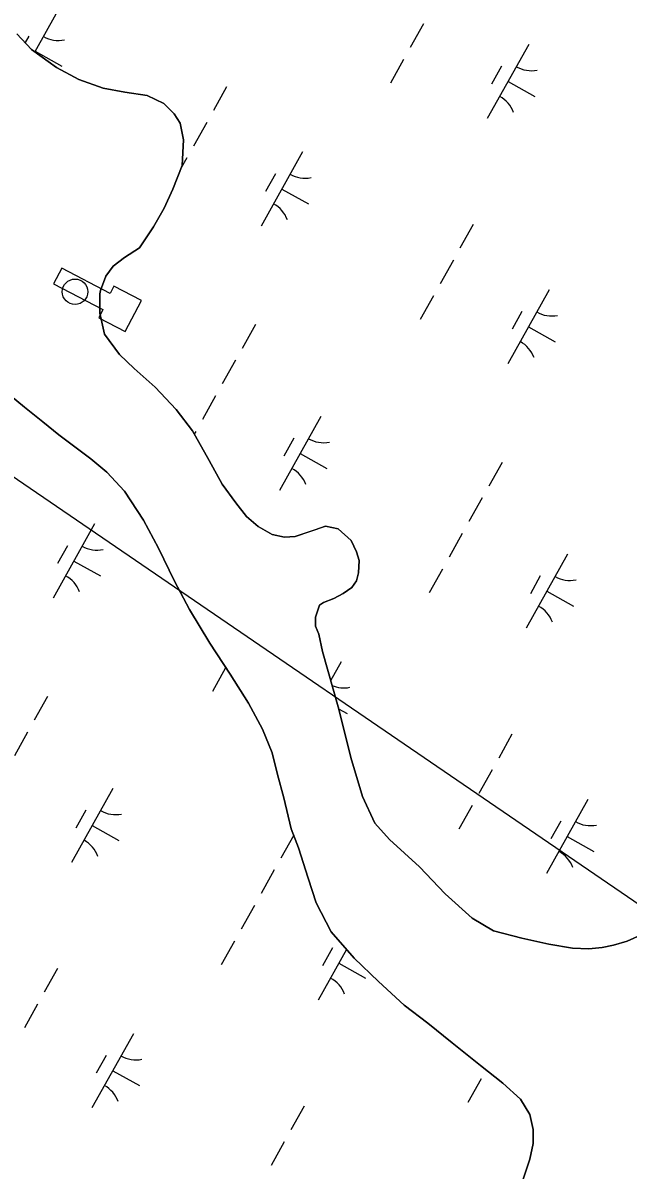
# Model space of a CAD drawing. Extents: x 3923531 to 3943530, y 207391 to 229799.
# Drawn here: x 3935033 to 3935389, y 221095 to 221770 of the extents above; entities that cross this region are included whole.
import ezdxf

# ---------------------------------------------------------------- set-up
doc = ezdxf.new("R2010")
doc.units = 0
for name, color, linetype in [('V-CHAN-DOCK', 7, 'Continuous'), ('V-DOMW-TANK', 7, 'Continuous'), ('V-TOPO-SHOR', 7, 'Continuous'), ('V-UTIL-LINE', 7, 'Continuous'), ('V-WETL-SWMP', 7, 'Continuous')]:
    doc.layers.add(name, color=color, linetype=linetype)

msp = doc.modelspace()

# ---------------------------------------------------------------- linework, layer by layer
at = {"layer": 'V-CHAN-DOCK'}
msp.add_lwpolyline([(3935084.3, 221611.09), (3935055.9, 221625.87), (3935051.08, 221616.61), (3935080.11, 221601.5), (3935077.61, 221596.7), (3935093.25, 221588.56), (3935102.8, 221606.89), (3935086.53, 221615.36)], close=True, dxfattribs=at)
at = {"layer": 'V-DOMW-TANK'}
msp.add_circle((3935063.71, 221612.04), 7.5, dxfattribs=at)
at = {"layer": 'V-TOPO-SHOR'}
for points in [[(3935205.31, 221420.3), (3935207.68, 221427.45), (3935210.05, 221429.05), (3935216, 221431.44), (3935221.55, 221434.24), (3935226.7, 221437.82), (3935229.46, 221441.8), (3935230.64, 221446.56), (3935231.02, 221453.71), (3935229.42, 221458.86), (3935226.22, 221465.6), (3935218.67, 221472.32), (3935211.12, 221473.89), (3935205.18, 221471.89), (3935198.04, 221469.49), (3935193.28, 221467.89), (3935186.93, 221467.48), (3935179.79, 221469.05), (3935171.44, 221473.79), (3935164.68, 221479.72), (3935158.31, 221487.64), (3935150.34, 221498.73), (3935142.76, 221512.6), (3935132.8, 221530.03), (3935123.24, 221542.7), (3935110.9, 221555.77), (3935098.57, 221566.84), (3935089.82, 221575.15), (3935081.06, 221587.04), (3935078.25, 221599.33), (3935078.21, 221610.84), (3935078.61, 221612.82), (3935081.76, 221621.17), (3935086.11, 221627.13), (3935092.84, 221632.31), (3935101.56, 221637.89), (3935109.86, 221650.21), (3935116.18, 221661.34), (3935121.31, 221672.46), (3935126.82, 221686.36), (3935127.58, 221701.45), (3935125.56, 221711.36), (3935121.98, 221716.91), (3935116.01, 221722.84), (3935106.08, 221727.58), (3935092.98, 221729.53), (3935080.27, 221731.88), (3935065.97, 221737), (3935052.86, 221744.1), (3935038.15, 221754.78), (3935029.39, 221763.88)], [(3935021.62, 221554.34), (3935033.95, 221544.05), (3935044.69, 221535.35), (3935054.23, 221527.83), (3935072.92, 221513.6), (3935082.46, 221505.69), (3935092.81, 221494.61), (3935103.97, 221477.57), (3935112.75, 221460.93), (3935122.32, 221441.51), (3935131.1, 221424.87), (3935143.05, 221405.06), (3935155, 221386.83), (3935165.77, 221369.8), (3935174.14, 221354.35), (3935179.73, 221340.47), (3935182.94, 221327.78), (3935186.55, 221313.9), (3935190.97, 221295.66), (3935195.36, 221284.56), (3935200.96, 221266.72), (3935205.77, 221252.05), (3935214.54, 221235.01), (3935228.07, 221219.57), (3935242.4, 221205.72), (3935257.51, 221191.87), (3935271.43, 221181.19), (3935285.75, 221169.72), (3935302.45, 221156.27), (3935315.57, 221145.99), (3935325.92, 221136.49), (3935331.5, 221127.38), (3935333.5, 221118.66), (3935333.52, 221110.33), (3935331.56, 221101.19)], [(3935396.69, 221233.12), (3935388.76, 221229.52), (3935380.83, 221227.12), (3935374.09, 221225.91), (3935366.16, 221225.1), (3935356.63, 221225.47), (3935342.73, 221227.81), (3935326.85, 221231.34), (3935310.17, 221235.66), (3935297.46, 221243.17), (3935281.54, 221257.41), (3935266.42, 221273.24), (3935248.92, 221289.47), (3935240.16, 221298.97), (3935232.98, 221314.82), (3935226.17, 221337.82), (3935222.16, 221353.68), (3935218.55, 221367.56), (3935209.34, 221400.08), (3935207.33, 221410.39), (3935205.33, 221415.14), (3935205.31, 221420.3)], [(3935331.56, 221101.19), (3935327.63, 221089.28)]]:
    msp.add_lwpolyline(points, dxfattribs=at)
at = {"layer": 'V-UTIL-LINE'}
msp.add_line((3933790.65, 222348.75), (3937515.29, 219801.86), dxfattribs=at)
at = {"layer": 'V-WETL-SWMP'}
for p, q in [((3935052.41, 221775.48), (3935040.07, 221753.38)), ((3935268.87, 221769.86), (3935261.07, 221755.89)), ((3935029.39, 221763.88), (3935038.15, 221754.78)), ((3935036.41, 221762.66), (3935034.26, 221758.82)), ((3935038.15, 221754.78), (3935052.86, 221744.1)), ((3935040.22, 221753.66), (3935055.94, 221744.88)), ((3935330.83, 221757.67), (3935306.44, 221714.02)), ((3935257.16, 221748.91), (3935249.36, 221734.94)), ((3935052.86, 221744.1), (3935065.97, 221737)), ((3935314.83, 221744.85), (3935308.97, 221734.37)), ((3935065.97, 221737), (3935080.27, 221731.88)), ((3935080.27, 221731.88), (3935092.98, 221729.53)), ((3935152.95, 221732.73), (3935145.15, 221718.76)), ((3935318.64, 221735.85), (3935334.35, 221727.07)), ((3935092.98, 221729.53), (3935106.08, 221727.58)), ((3935106.08, 221727.58), (3935116.01, 221722.84)), ((3935116.01, 221722.84), (3935121.98, 221716.91)), ((3935121.98, 221716.91), (3935125.57, 221711.36)), ((3935141.24, 221711.77), (3935133.44, 221697.81)), ((3935125.57, 221711.36), (3935127.58, 221701.45)), ((3935127.58, 221701.45), (3935126.82, 221686.37)), ((3935197.63, 221694.36), (3935173.24, 221650.71)), ((3935126.82, 221686.37), (3935121.3, 221672.46)), ((3935129.54, 221690.82), (3935126.26, 221684.96)), ((3935181.63, 221681.54), (3935175.77, 221671.06)), ((3935121.3, 221672.46), (3935116.18, 221661.34)), ((3935185.44, 221672.53), (3935201.15, 221663.76)), ((3935116.18, 221661.34), (3935109.86, 221650.21)), ((3935298.16, 221651.6), (3935290.36, 221637.63)), ((3935109.86, 221650.21), (3935101.56, 221637.88)), ((3935101.56, 221637.88), (3935092.84, 221632.31)), ((3935092.84, 221632.31), (3935086.11, 221627.13)), ((3935286.46, 221630.65), (3935278.66, 221616.68)), ((3935086.11, 221627.13), (3935081.76, 221621.17)), ((3935081.76, 221621.17), (3935078.61, 221612.82)), ((3935078.61, 221612.82), (3935078.21, 221610.84)), ((3935078.21, 221610.84), (3935078.25, 221599.33)), ((3935342.84, 221613.24), (3935318.46, 221569.59)), ((3935274.75, 221609.7), (3935266.95, 221595.73)), ((3935078.25, 221599.33), (3935081.06, 221587.04)), ((3935326.84, 221600.41), (3935320.99, 221589.94)), ((3935169.89, 221592.68), (3935162.08, 221578.71)), ((3935330.65, 221591.41), (3935346.36, 221582.63)), ((3935081.06, 221587.04), (3935089.82, 221575.15)), ((3935089.82, 221575.15), (3935098.57, 221566.84)), ((3935158.18, 221571.73), (3935150.38, 221557.76)), ((3935098.57, 221566.84), (3935110.9, 221555.77)), ((3935033.95, 221544.05), (3935021.62, 221554.34)), ((3935110.9, 221555.77), (3935123.24, 221542.7)), ((3935146.48, 221550.78), (3935138.67, 221536.81)), ((3935044.69, 221535.35), (3935033.95, 221544.05)), ((3935123.24, 221542.7), (3935132.8, 221530.03)), ((3935208.44, 221538.59), (3935184.05, 221494.94)), ((3935054.23, 221527.84), (3935044.69, 221535.35)), ((3935132.8, 221530.03), (3935142.76, 221512.6)), ((3935134.77, 221529.82), (3935133.85, 221528.18)), ((3935072.92, 221513.6), (3935054.23, 221527.84)), ((3935192.43, 221525.76), (3935186.58, 221515.29)), ((3935196.24, 221516.76), (3935211.96, 221507.98)), ((3935082.46, 221505.69), (3935072.92, 221513.6)), ((3935142.76, 221512.6), (3935150.34, 221498.73)), ((3935315.1, 221511.56), (3935307.3, 221497.59)), ((3935092.81, 221494.61), (3935082.46, 221505.69)), ((3935150.34, 221498.73), (3935158.31, 221487.64)), ((3935103.97, 221477.57), (3935092.81, 221494.61)), ((3935303.4, 221490.6), (3935295.59, 221476.64)), ((3935158.31, 221487.64), (3935164.68, 221479.72)), ((3935075.24, 221475.28), (3935050.85, 221431.63)), ((3935112.74, 221460.93), (3935103.97, 221477.57)), ((3935164.68, 221479.72), (3935171.44, 221473.78)), ((3935171.44, 221473.78), (3935179.79, 221469.05)), ((3935179.79, 221469.05), (3935186.93, 221467.48)), ((3935193.28, 221467.89), (3935211.12, 221473.89)), ((3935211.12, 221473.89), (3935218.67, 221472.32)), ((3935218.67, 221472.32), (3935226.22, 221465.6)), ((3935291.69, 221469.65), (3935283.89, 221455.68)), ((3935059.23, 221462.45), (3935053.38, 221451.98)), ((3935186.93, 221467.48), (3935193.28, 221467.89)), ((3935226.22, 221465.6), (3935229.42, 221458.86)), ((3935122.32, 221441.51), (3935112.74, 221460.93)), ((3935229.42, 221458.86), (3935231.02, 221453.71)), ((3935353.65, 221457.46), (3935329.26, 221413.81)), ((3935063.04, 221453.45), (3935078.76, 221444.67)), ((3935231.02, 221453.71), (3935230.64, 221446.56)), ((3935279.99, 221448.7), (3935272.18, 221434.73)), ((3935131.09, 221424.87), (3935122.32, 221441.51)), ((3935229.46, 221441.8), (3935226.7, 221437.82)), ((3935230.64, 221446.56), (3935229.46, 221441.8)), ((3935337.65, 221444.64), (3935331.8, 221434.16)), ((3935226.7, 221437.82), (3935221.55, 221434.24)), ((3935341.46, 221435.64), (3935357.17, 221426.86)), ((3935210.05, 221429.05), (3935207.68, 221427.45)), ((3935216, 221431.44), (3935210.05, 221429.05)), ((3935221.55, 221434.24), (3935216, 221431.44)), ((3935143.05, 221405.06), (3935131.09, 221424.87)), ((3935207.68, 221427.45), (3935205.31, 221420.3)), ((3935205.31, 221420.3), (3935205.33, 221415.14)), ((3935205.33, 221415.14), (3935207.32, 221410.39)), ((3935207.32, 221410.39), (3935209.34, 221400.08)), ((3935155.01, 221386.84), (3935143.05, 221405.06)), ((3935209.34, 221400.08), (3935218.55, 221367.56)), ((3935220.45, 221394.15), (3935214.19, 221382.95)), ((3935152.36, 221390.61), (3935144.56, 221376.65)), ((3935165.77, 221369.8), (3935155.01, 221386.84)), ((3935047.49, 221373.6), (3935039.69, 221359.63)), ((3935174.14, 221354.35), (3935165.77, 221369.8)), ((3935218.55, 221367.56), (3935222.16, 221353.68)), ((3935218.85, 221366.41), (3935223.97, 221363.55)), ((3935179.73, 221340.47), (3935174.14, 221354.35)), ((3935222.16, 221353.68), (3935226.17, 221337.82)), ((3935035.79, 221352.64), (3935027.99, 221338.68)), ((3935320.98, 221351.39), (3935313.18, 221337.43)), ((3935182.94, 221327.78), (3935179.73, 221340.47)), ((3935226.17, 221337.82), (3935232.98, 221314.82)), ((3935186.55, 221313.9), (3935182.94, 221327.78)), ((3935309.28, 221330.44), (3935301.48, 221316.47)), ((3935086.04, 221319.5), (3935061.66, 221275.85)), ((3935190.96, 221295.66), (3935186.55, 221313.9)), ((3935232.98, 221314.82), (3935240.16, 221298.97)), ((3935365.66, 221313.03), (3935341.28, 221269.38)), ((3935070.04, 221306.68), (3935064.19, 221296.2)), ((3935297.57, 221309.49), (3935289.77, 221295.52)), ((3935349.66, 221300.2), (3935343.81, 221289.73)), ((3935073.85, 221297.68), (3935089.57, 221288.9)), ((3935195.36, 221284.56), (3935190.96, 221295.66)), ((3935240.16, 221298.97), (3935248.92, 221289.47)), ((3935192.43, 221291.97), (3935184.9, 221278.5)), ((3935248.92, 221289.47), (3935266.42, 221273.24)), ((3935353.47, 221291.2), (3935369.18, 221282.42)), ((3935200.96, 221266.72), (3935195.36, 221284.56)), ((3935266.42, 221273.24), (3935281.54, 221257.41)), ((3935181, 221271.52), (3935173.2, 221257.55)), ((3935205.76, 221252.05), (3935200.96, 221266.72)), ((3935281.54, 221257.41), (3935297.45, 221243.17)), ((3935169.3, 221250.57), (3935161.49, 221236.6)), ((3935214.54, 221235.01), (3935205.76, 221252.05)), ((3935297.45, 221243.17), (3935310.17, 221235.66)), ((3935228.07, 221219.57), (3935214.54, 221235.01)), ((3935310.17, 221235.66), (3935326.85, 221231.34)), ((3935388.76, 221229.52), (3935396.69, 221233.12)), ((3935157.59, 221229.62), (3935149.79, 221215.65)), ((3935215.26, 221225.56), (3935209.4, 221215.08)), ((3935326.85, 221231.34), (3935342.73, 221227.81)), ((3935342.73, 221227.81), (3935356.63, 221225.47)), ((3935356.63, 221225.47), (3935366.15, 221225.1)), ((3935366.15, 221225.1), (3935374.09, 221225.91)), ((3935374.09, 221225.91), (3935380.83, 221227.12)), ((3935380.83, 221227.12), (3935388.76, 221229.52)), ((3935223.6, 221224.67), (3935206.87, 221194.73)), ((3935242.4, 221205.72), (3935228.07, 221219.57)), ((3935053.38, 221213.43), (3935045.58, 221199.46)), ((3935219.06, 221216.55), (3935234.78, 221207.78)), ((3935257.51, 221191.87), (3935242.4, 221205.72)), ((3935041.67, 221192.48), (3935033.87, 221178.51)), ((3935271.43, 221181.19), (3935257.51, 221191.87)), ((3935285.75, 221169.72), (3935271.43, 221181.19)), ((3935098.06, 221175.07), (3935073.67, 221131.42)), ((3935302.45, 221156.28), (3935285.75, 221169.72)), ((3935082.05, 221162.24), (3935076.2, 221151.77)), ((3935085.86, 221153.24), (3935101.58, 221144.46)), ((3935315.57, 221145.99), (3935302.45, 221156.28)), ((3935302.81, 221148.49), (3935295, 221134.52)), ((3935325.92, 221136.5), (3935315.57, 221145.99)), ((3935198.59, 221132.31), (3935190.79, 221118.34)), ((3935331.5, 221127.38), (3935325.92, 221136.5)), ((3935333.5, 221118.66), (3935331.5, 221127.38)), ((3935333.53, 221110.33), (3935333.5, 221118.66)), ((3935186.89, 221111.36), (3935179.08, 221097.39)), ((3935331.57, 221101.19), (3935333.53, 221110.33)), ((3935327.63, 221089.28), (3935331.57, 221101.19))]:
    msp.add_line(p, q, dxfattribs=at)
for centre, start, end in [((3935053.9, 221777.66), 240.03808, 281.58174), ((3935332.31, 221759.85), 240.03808, 281.58174), ((3935305.37, 221711.62), 20.03808, 61.58174), ((3935199.11, 221696.53), 240.03808, 281.58174), ((3935172.17, 221648.31), 20.03808, 61.58174), ((3935344.33, 221615.41), 240.03808, 281.58174), ((3935317.39, 221567.18), 20.03808, 61.58174), ((3935209.92, 221540.76), 240.03808, 281.58174), ((3935182.98, 221492.53), 20.03808, 61.58174), ((3935076.72, 221477.45), 240.03808, 281.58174), ((3935049.78, 221429.22), 20.03808, 61.58174), ((3935355.14, 221459.64), 240.03808, 281.58174), ((3935328.19, 221411.41), 20.03808, 61.58174), ((3935221.94, 221396.32), 246.7845, 281.58174), ((3935087.53, 221321.68), 240.03808, 281.58174), ((3935367.15, 221315.2), 240.03808, 281.58174), ((3935060.59, 221273.45), 20.03808, 61.58174), ((3935340.21, 221266.97), 20.03808, 61.58174), ((3935205.8, 221192.33), 20.03808, 61.58174), ((3935099.54, 221177.24), 240.03808, 281.58174), ((3935072.6, 221129.01), 20.03808, 61.58174)]:
    msp.add_arc(centre, 17.62, start, end, dxfattribs=at)

doc.saveas('drawing.dxf')
